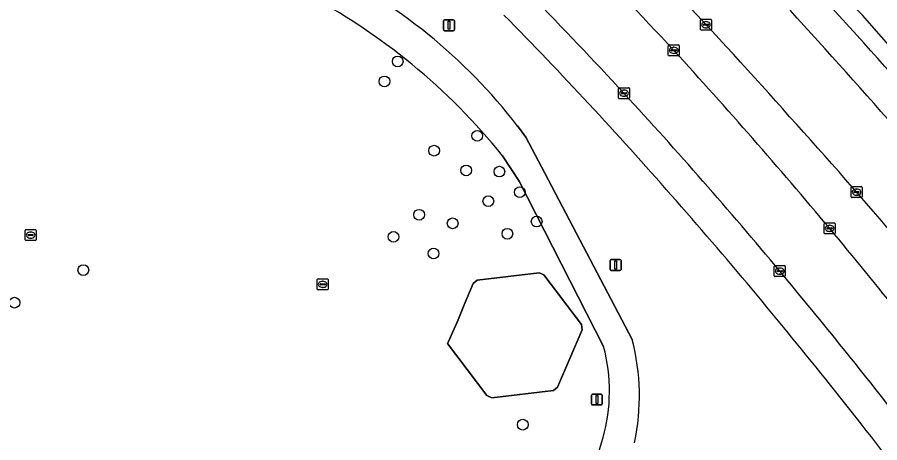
# Model space of a CAD drawing. Extents: x 161477 to 163040, y 383680 to 384871.
# Drawn here: x 162552 to 162630.7, y 384613 to 384651.8 of the extents above; entities that cross this region are included whole.
import ezdxf

# ---------------------------------------------------------------- set-up
doc = ezdxf.new("R2010")
doc.units = 0
for name, color, linetype in [('IMGEO_Berm_groen', 7, 'Continuous'), ('IMGEO_Boom', 7, 'Continuous'), ('IMGEO_Brandkraan', 7, 'Continuous'), ('IMGEO_Groenvoorziening', 7, 'Continuous'), ('IMGEO_Kolk', 7, 'Continuous'), ('IMGEO_Lichtmast', 7, 'Continuous'), ('IMGEO_Pand', 7, 'Continuous'), ('IMGEO_Rijbaan_lokaal_open', 7, 'Continuous'), ('IMGEO_Rijbaan_regionaal_gesloten', 7, 'Continuous'), ('IMGEO_Voetpad_halfverhard', 7, 'Continuous'), ('IMGEO_Voetpad_open', 7, 'Continuous')]:
    doc.layers.add(name, color=color, linetype=linetype)

msp = doc.modelspace()

# ---------------------------------------------------------------- linework, layer by layer
at = {"layer": 'IMGEO_Berm_groen'}
for centre, radius, start, end in [((162298.055, 384355.389), 433.347, 41.53163, 45.58109), ((162302.32, 384362.642), 421.54, 42.74539, 44.54871), ((162187.768, 384250.498), 595, 39.797718, 42.749295), ((162198.596, 384262.558), 575.91, 39.571188, 42.60365), ((162259.452, 384325.51), 478.227, 39.94241, 42.52642), ((162261.718, 384316.058), 486.656, 38.54849, 42.16152), ((162218.104, 384292.813), 530.922, 38.67424, 39.78293)]:
    msp.add_arc(centre, radius, start, end, dxfattribs=at)
at = {"layer": 'IMGEO_Boom'}
for centre in [(162586.72, 384647.75), (162585.51, 384645.93), (162593.97, 384640.97), (162590.04, 384639.62), (162592.96, 384637.82), (162595.99, 384637.71), (162597.85, 384635.84), (162594.98, 384635.02), (162588.67, 384633.78), (162599.39, 384633.16), (162591.73, 384633), (162586.34, 384631.77), (162596.72, 384632.05), (162589.99, 384630.25), (162558.06, 384628.74), (162551.78, 384625.77), (162598.119, 384614.656)]:
    msp.add_circle(centre, 0.489, dxfattribs=at)
at = {"layer": 'IMGEO_Brandkraan'}
for p, q in [((162579.379, 384627.014), (162579.379, 384627.866)), ((162579.454, 384627.94), (162580.306, 384627.94)), ((162579.638, 384627.434), (162579.638, 384627.446)), ((162580.076, 384627.397), (162579.678, 384627.397)), ((162579.681, 384627.483), (162580.079, 384627.483)), ((162579.867, 384627.72), (162579.892, 384627.72)), ((162580.122, 384627.446), (162580.122, 384627.434)), ((162580.38, 384627.866), (162580.38, 384627.014)), ((162580.306, 384626.94), (162579.454, 384626.94)), ((162579.89, 384627.16), (162579.865, 384627.16))]:
    msp.add_line(p, q, dxfattribs=at)
for points in [[(162579.379, 384627.014), (162579.379, 384627.866)], [(162579.454, 384627.94), (162580.306, 384627.94)], [(162580.38, 384627.866), (162580.38, 384627.014)], [(162580.306, 384626.94), (162579.454, 384626.94)]]:
    msp.add_lwpolyline(points, dxfattribs=at)
for centre, radius, start, end in [((162579.456, 384627.864), 0.0765, 91.55205, 178.44795), ((162579.456, 384627.864), 0.0765, 91.55205, 178.44795), ((162579.678, 384627.443), 0.0403, 85.87752, 175.75265), ((162579.675, 384627.433), 0.0366, 178.93798, 274.71019), ((162580.079, 384627.44), 0.043, 264.86636, 352.45326), ((162580.083, 384627.445), 0.0386, 1.73085, 96.63898), ((162580.304, 384627.864), 0.0765, 1.55205, 88.44795), ((162580.304, 384627.864), 0.0765, 1.55205, 88.44795), ((162579.456, 384627.016), 0.0765, 181.55205, 268.44795), ((162579.456, 384627.016), 0.0765, 181.55205, 268.44795), ((162580.304, 384627.016), 0.0765, 271.55205, 358.44795), ((162580.304, 384627.016), 0.0765, 271.55205, 358.44795)]:
    msp.add_arc(centre, radius, start, end, dxfattribs=at)
for centre, major_axis, ratio, start_param, end_param in [((162579.866, 384627.44), (-0.387, 0.002), 0.722429, 4.712389, 7.853982), ((162579.891, 384627.44), (-0.39, 0.002), 0.717154, 1.570796, 4.712389)]:
    msp.add_ellipse(centre, major_axis=major_axis, ratio=ratio, start_param=start_param, end_param=end_param, dxfattribs=at)
at = {"layer": 'IMGEO_Groenvoorziening'}
for points in [[(162597.64, 384641.866), (162598.392, 384640.861), (162599.84, 384638.14), (162608.09, 384622.413)], [(162605.489, 384621.792), (162597.789, 384636.835), (162596.282, 384639.161)]]:
    msp.add_lwpolyline(points, dxfattribs=at)
msp.add_lwpolyline([(162599.609, 384628.502), (162600.054, 384628.292), (162603.47, 384623.776), (162603.527, 384623.296), (162601.292, 384618.077), (162600.914, 384617.773), (162595.287, 384617.089), (162594.849, 384617.301), (162591.27, 384622.036), (162591.354, 384622.234), (162592.218, 384624.192), (162592.789, 384625.577), (162593.606, 384627.506), (162593.969, 384627.814)], close=True, dxfattribs=at)
for centre, radius, start, end in [((162558.443, 384611.762), 49.423, 37.52444, 64.6809), ((162551.358, 384602.772), 57.813, 39.0078, 62.34236), ((162308.805, 384369.354), 403.227, 41.31535, 44.49922), ((162259.449, 384325.566), 469.208, 38.59238, 41.35244), ((162590.25, 384617.712), 15.776, 313.96182, 14.98651), ((162588.681, 384617.277), 20.077, 347.72523, 14.8211), ((162315.058, 384368.929), 398.695, 35.25553, 38.70666)]:
    msp.add_arc(centre, radius, start, end, dxfattribs=at)
at = {"layer": 'IMGEO_Kolk'}
for p, q in [((162614.331, 384650.667), (162614.331, 384651.519)), ((162614.406, 384651.593), (162615.258, 384651.593)), ((162614.59, 384651.087), (162614.59, 384651.099)), ((162615.028, 384651.05), (162614.63, 384651.05)), ((162614.633, 384651.136), (162615.031, 384651.136)), ((162614.819, 384651.373), (162614.844, 384651.373)), ((162615.074, 384651.099), (162615.074, 384651.087)), ((162615.332, 384651.519), (162615.332, 384650.667)), ((162615.258, 384650.593), (162614.406, 384650.593)), ((162614.842, 384650.813), (162614.817, 384650.813)), ((162611.388, 384648.332), (162611.388, 384649.184)), ((162611.463, 384649.258), (162612.315, 384649.258)), ((162611.647, 384648.752), (162611.647, 384648.764)), ((162612.085, 384648.715), (162611.687, 384648.715)), ((162611.69, 384648.801), (162612.088, 384648.801)), ((162611.876, 384649.038), (162611.901, 384649.038)), ((162612.131, 384648.764), (162612.131, 384648.752)), ((162612.389, 384649.184), (162612.389, 384648.332)), ((162612.315, 384648.258), (162611.463, 384648.258)), ((162611.899, 384648.478), (162611.874, 384648.478)), ((162606.849, 384644.425), (162606.849, 384645.277)), ((162606.924, 384645.351), (162607.776, 384645.351)), ((162607.108, 384644.845), (162607.108, 384644.857)), ((162607.546, 384644.808), (162607.148, 384644.808)), ((162607.151, 384644.894), (162607.549, 384644.894)), ((162607.337, 384645.131), (162607.362, 384645.131)), ((162607.592, 384644.857), (162607.592, 384644.845)), ((162607.85, 384645.277), (162607.85, 384644.425)), ((162607.776, 384644.351), (162606.924, 384644.351)), ((162607.36, 384644.571), (162607.335, 384644.571)), ((162628.057, 384635.415), (162628.057, 384636.267)), ((162628.132, 384636.341), (162628.984, 384636.341)), ((162628.545, 384636.121), (162628.57, 384636.121)), ((162629.058, 384636.267), (162629.058, 384635.415)), ((162628.984, 384635.341), (162628.132, 384635.341)), ((162628.316, 384635.835), (162628.316, 384635.847)), ((162628.754, 384635.798), (162628.356, 384635.798)), ((162628.359, 384635.884), (162628.757, 384635.884)), ((162628.568, 384635.561), (162628.543, 384635.561)), ((162628.8, 384635.847), (162628.8, 384635.835)), ((162625.603, 384632.114), (162625.603, 384632.966)), ((162625.678, 384633.04), (162626.53, 384633.04)), ((162626.091, 384632.82), (162626.116, 384632.82)), ((162626.604, 384632.966), (162626.604, 384632.114)), ((162552.753, 384631.502), (162552.753, 384632.354)), ((162552.828, 384632.428), (162553.68, 384632.428)), ((162553.241, 384632.208), (162553.266, 384632.208)), ((162553.754, 384632.354), (162553.754, 384631.502)), ((162626.53, 384632.04), (162625.678, 384632.04)), ((162625.862, 384632.534), (162625.862, 384632.546)), ((162626.3, 384632.497), (162625.902, 384632.497)), ((162625.905, 384632.583), (162626.303, 384632.583)), ((162626.114, 384632.26), (162626.089, 384632.26)), ((162626.346, 384632.546), (162626.346, 384632.534)), ((162553.68, 384631.428), (162552.828, 384631.428)), ((162553.012, 384631.922), (162553.012, 384631.934)), ((162553.45, 384631.885), (162553.052, 384631.885)), ((162553.055, 384631.971), (162553.453, 384631.971)), ((162553.264, 384631.648), (162553.239, 384631.648)), ((162553.496, 384631.934), (162553.496, 384631.922)), ((162621.057, 384628.216), (162621.057, 384629.068)), ((162621.132, 384629.142), (162621.984, 384629.142)), ((162621.545, 384628.922), (162621.57, 384628.922)), ((162622.058, 384629.068), (162622.058, 384628.216)), ((162621.984, 384628.142), (162621.132, 384628.142)), ((162621.316, 384628.636), (162621.316, 384628.648)), ((162621.754, 384628.599), (162621.356, 384628.599)), ((162621.359, 384628.685), (162621.757, 384628.685)), ((162621.568, 384628.362), (162621.543, 384628.362)), ((162621.8, 384628.648), (162621.8, 384628.636))]:
    msp.add_line(p, q, dxfattribs=at)
for points in [[(162614.331, 384650.667), (162614.331, 384651.519)], [(162614.406, 384651.593), (162615.258, 384651.593)], [(162615.332, 384651.519), (162615.332, 384650.667)], [(162615.258, 384650.593), (162614.406, 384650.593)], [(162611.388, 384648.332), (162611.388, 384649.184)], [(162611.463, 384649.258), (162612.315, 384649.258)], [(162612.389, 384649.184), (162612.389, 384648.332)], [(162612.315, 384648.258), (162611.463, 384648.258)], [(162606.849, 384644.425), (162606.849, 384645.277)], [(162606.924, 384645.351), (162607.776, 384645.351)], [(162607.85, 384645.277), (162607.85, 384644.425)], [(162607.776, 384644.351), (162606.924, 384644.351)], [(162628.057, 384635.415), (162628.057, 384636.267)], [(162628.132, 384636.341), (162628.984, 384636.341)], [(162629.058, 384636.267), (162629.058, 384635.415)], [(162628.984, 384635.341), (162628.132, 384635.341)], [(162625.603, 384632.114), (162625.603, 384632.966)], [(162625.678, 384633.04), (162626.53, 384633.04)], [(162626.604, 384632.966), (162626.604, 384632.114)], [(162552.753, 384631.502), (162552.753, 384632.354)], [(162552.828, 384632.428), (162553.68, 384632.428)], [(162553.754, 384632.354), (162553.754, 384631.502)], [(162626.53, 384632.04), (162625.678, 384632.04)], [(162553.68, 384631.428), (162552.828, 384631.428)], [(162621.057, 384628.216), (162621.057, 384629.068)], [(162621.132, 384629.142), (162621.984, 384629.142)], [(162622.058, 384629.068), (162622.058, 384628.216)], [(162621.984, 384628.142), (162621.132, 384628.142)]]:
    msp.add_lwpolyline(points, dxfattribs=at)
for centre, radius, start, end in [((162614.408, 384651.517), 0.0765, 91.55205, 178.44795), ((162614.408, 384651.517), 0.0765, 91.55205, 178.44795), ((162614.63, 384651.096), 0.0403, 85.87752, 175.75265), ((162614.627, 384651.086), 0.0366, 178.93798, 274.71019), ((162615.031, 384651.093), 0.043, 264.86636, 352.45326), ((162615.035, 384651.098), 0.0386, 1.73085, 96.63898), ((162615.256, 384651.517), 0.0765, 1.55205, 88.44795), ((162615.256, 384651.517), 0.0765, 1.55205, 88.44795), ((162614.408, 384650.669), 0.0765, 181.55205, 268.44795), ((162614.408, 384650.669), 0.0765, 181.55205, 268.44795), ((162615.256, 384650.669), 0.0765, 271.55205, 358.44795), ((162615.256, 384650.669), 0.0765, 271.55205, 358.44795), ((162611.465, 384649.182), 0.0765, 91.55205, 178.44795), ((162611.465, 384649.182), 0.0765, 91.55205, 178.44795), ((162611.687, 384648.761), 0.0403, 85.87752, 175.75265), ((162611.684, 384648.751), 0.0366, 178.93798, 274.71019), ((162612.088, 384648.758), 0.043, 264.86636, 352.45326), ((162612.092, 384648.763), 0.0386, 1.73085, 96.63898), ((162612.313, 384649.182), 0.0765, 1.55205, 88.44795), ((162612.313, 384649.182), 0.0765, 1.55205, 88.44795), ((162611.465, 384648.334), 0.0765, 181.55205, 268.44795), ((162611.465, 384648.334), 0.0765, 181.55205, 268.44795), ((162612.313, 384648.334), 0.0765, 271.55205, 358.44795), ((162612.313, 384648.334), 0.0765, 271.55205, 358.44795), ((162606.926, 384645.275), 0.0765, 91.55205, 178.44795), ((162606.926, 384645.275), 0.0765, 91.55205, 178.44795), ((162607.148, 384644.854), 0.0403, 85.87752, 175.75265), ((162607.145, 384644.844), 0.0366, 178.93798, 274.71019), ((162607.549, 384644.851), 0.043, 264.86636, 352.45326), ((162607.553, 384644.856), 0.0386, 1.73085, 96.63898), ((162607.774, 384645.275), 0.0765, 1.55205, 88.44795), ((162607.774, 384645.275), 0.0765, 1.55205, 88.44795), ((162606.926, 384644.427), 0.0765, 181.55205, 268.44795), ((162606.926, 384644.427), 0.0765, 181.55205, 268.44795), ((162607.774, 384644.427), 0.0765, 271.55205, 358.44795), ((162607.774, 384644.427), 0.0765, 271.55205, 358.44795), ((162628.134, 384636.265), 0.0765, 91.55205, 178.44795), ((162628.134, 384636.265), 0.0765, 91.55205, 178.44795), ((162628.982, 384636.265), 0.0765, 1.55205, 88.44795), ((162628.982, 384636.265), 0.0765, 1.55205, 88.44795), ((162628.134, 384635.417), 0.0765, 181.55205, 268.44795), ((162628.134, 384635.417), 0.0765, 181.55205, 268.44795), ((162628.356, 384635.844), 0.0403, 85.87752, 175.75265), ((162628.353, 384635.834), 0.0366, 178.93798, 274.71019), ((162628.757, 384635.841), 0.043, 264.86636, 352.45326), ((162628.761, 384635.846), 0.0386, 1.73085, 96.63898), ((162628.982, 384635.417), 0.0765, 271.55205, 358.44795), ((162628.982, 384635.417), 0.0765, 271.55205, 358.44795), ((162625.68, 384632.964), 0.0765, 91.55205, 178.44795), ((162625.68, 384632.964), 0.0765, 91.55205, 178.44795), ((162626.528, 384632.964), 0.0765, 1.55205, 88.44795), ((162626.528, 384632.964), 0.0765, 1.55205, 88.44795), ((162552.83, 384632.352), 0.0765, 91.55205, 178.44795), ((162552.83, 384632.352), 0.0765, 91.55205, 178.44795), ((162553.678, 384632.352), 0.0765, 1.55205, 88.44795), ((162553.678, 384632.352), 0.0765, 1.55205, 88.44795), ((162625.68, 384632.116), 0.0765, 181.55205, 268.44795), ((162625.68, 384632.116), 0.0765, 181.55205, 268.44795), ((162625.902, 384632.543), 0.0403, 85.87752, 175.75265), ((162625.899, 384632.533), 0.0366, 178.93798, 274.71019), ((162626.303, 384632.54), 0.043, 264.86636, 352.45326), ((162626.307, 384632.545), 0.0386, 1.73085, 96.63898), ((162626.528, 384632.116), 0.0765, 271.55205, 358.44795), ((162626.528, 384632.116), 0.0765, 271.55205, 358.44795), ((162552.83, 384631.504), 0.0765, 181.55205, 268.44795), ((162552.83, 384631.504), 0.0765, 181.55205, 268.44795), ((162553.052, 384631.931), 0.0403, 85.87752, 175.75265), ((162553.049, 384631.921), 0.0366, 178.93798, 274.71019), ((162553.453, 384631.928), 0.043, 264.86636, 352.45326), ((162553.457, 384631.933), 0.0386, 1.73085, 96.63898), ((162553.678, 384631.504), 0.0765, 271.55205, 358.44795), ((162553.678, 384631.504), 0.0765, 271.55205, 358.44795), ((162621.134, 384629.066), 0.0765, 91.55205, 178.44795), ((162621.134, 384629.066), 0.0765, 91.55205, 178.44795), ((162621.982, 384629.066), 0.0765, 1.55205, 88.44795), ((162621.982, 384629.066), 0.0765, 1.55205, 88.44795), ((162621.134, 384628.218), 0.0765, 181.55205, 268.44795), ((162621.134, 384628.218), 0.0765, 181.55205, 268.44795), ((162621.356, 384628.645), 0.0403, 85.87752, 175.75265), ((162621.353, 384628.635), 0.0366, 178.93798, 274.71019), ((162621.757, 384628.642), 0.043, 264.86636, 352.45326), ((162621.761, 384628.647), 0.0386, 1.73085, 96.63898), ((162621.982, 384628.218), 0.0765, 271.55205, 358.44795), ((162621.982, 384628.218), 0.0765, 271.55205, 358.44795)]:
    msp.add_arc(centre, radius, start, end, dxfattribs=at)
for centre, major_axis, ratio, start_param, end_param in [((162614.818, 384651.093), (-0.387, 0.002), 0.722429, 4.712389, 7.853982), ((162614.843, 384651.093), (-0.39, 0.002), 0.717154, 1.570796, 4.712389), ((162611.875, 384648.758), (-0.387, 0.002), 0.722429, 4.712389, 7.853982), ((162611.9, 384648.758), (-0.39, 0.002), 0.717154, 1.570796, 4.712389), ((162607.336, 384644.851), (-0.387, 0.002), 0.722429, 4.712389, 7.853982), ((162607.361, 384644.851), (-0.39, 0.002), 0.717154, 1.570796, 4.712389), ((162628.544, 384635.841), (-0.387, 0.002), 0.722429, 4.712389, 7.853982), ((162628.569, 384635.841), (-0.39, 0.002), 0.717154, 1.570796, 4.712389), ((162626.09, 384632.54), (-0.387, 0.002), 0.722429, 4.712389, 7.853982), ((162626.115, 384632.54), (-0.39, 0.002), 0.717154, 1.570796, 4.712389), ((162553.24, 384631.928), (-0.387, 0.002), 0.722429, 4.712389, 7.853982), ((162553.265, 384631.928), (-0.39, 0.002), 0.717154, 1.570796, 4.712389), ((162621.544, 384628.642), (-0.387, 0.002), 0.722429, 4.712389, 7.853982), ((162621.569, 384628.642), (-0.39, 0.002), 0.717154, 1.570796, 4.712389)]:
    msp.add_ellipse(centre, major_axis=major_axis, ratio=ratio, start_param=start_param, end_param=end_param, dxfattribs=at)
at = {"layer": 'IMGEO_Lichtmast'}
for p, q in [((162590.895, 384650.65), (162590.895, 384651.45)), ((162590.895, 384651.45), (162590.895, 384650.65)), ((162590.995, 384651.55), (162591.785, 384651.55)), ((162591.785, 384651.55), (162590.995, 384651.55)), ((162591.885, 384651.45), (162591.885, 384650.65)), ((162591.885, 384650.65), (162591.885, 384651.45)), ((162591.785, 384650.55), (162590.995, 384650.55)), ((162590.995, 384650.55), (162591.785, 384650.55)), ((162606.195, 384629.7), (162606.985, 384629.7)), ((162606.985, 384629.7), (162606.195, 384629.7)), ((162606.095, 384628.8), (162606.095, 384629.6)), ((162606.095, 384629.6), (162606.095, 384628.8)), ((162607.085, 384629.6), (162607.085, 384628.8)), ((162607.085, 384628.8), (162607.085, 384629.6)), ((162606.985, 384628.7), (162606.195, 384628.7)), ((162606.195, 384628.7), (162606.985, 384628.7)), ((162604.381, 384616.548), (162604.381, 384617.348)), ((162604.381, 384617.348), (162604.381, 384616.548)), ((162604.481, 384617.448), (162605.271, 384617.448)), ((162605.271, 384617.448), (162604.481, 384617.448)), ((162605.371, 384617.348), (162605.371, 384616.548)), ((162605.371, 384616.548), (162605.371, 384617.348)), ((162605.271, 384616.448), (162604.481, 384616.448)), ((162604.481, 384616.448), (162605.271, 384616.448))]:
    msp.add_line(p, q, dxfattribs=at)
for points in [[(162591.315, 384651.425), (162591.465, 384651.425), (162591.465, 384650.675), (162591.315, 384650.675), (162591.315, 384651.425)], [(162606.515, 384629.575), (162606.665, 384629.575), (162606.665, 384628.825), (162606.515, 384628.825), (162606.515, 384629.575)], [(162604.801, 384617.323), (162604.951, 384617.323), (162604.951, 384616.573), (162604.801, 384616.573), (162604.801, 384617.323)]]:
    msp.add_lwpolyline(points, dxfattribs=at)
for centre, start, end in [((162590.995, 384651.45), 90, 180), ((162590.995, 384651.45), 90, 180), ((162591.785, 384651.45), 0, 90), ((162591.785, 384651.45), 360, 90), ((162590.995, 384650.65), 180, 270), ((162590.995, 384650.65), 180, 270), ((162591.785, 384650.65), 270, 0), ((162591.785, 384650.65), 270, 0), ((162606.195, 384629.6), 90, 180), ((162606.195, 384629.6), 90, 180), ((162606.985, 384629.6), 0, 90), ((162606.985, 384629.6), 360, 90), ((162606.195, 384628.8), 180, 270), ((162606.195, 384628.8), 180, 270), ((162606.985, 384628.8), 270, 0), ((162606.985, 384628.8), 270, 0), ((162604.481, 384617.348), 90, 180), ((162604.481, 384617.348), 90, 180), ((162605.271, 384617.348), 0, 90), ((162605.271, 384617.348), 360, 90), ((162604.481, 384616.548), 180, 270), ((162604.481, 384616.548), 180, 270), ((162605.271, 384616.548), 270, 0), ((162605.271, 384616.548), 270, 0)]:
    msp.add_arc(centre, 0.1, start, end, dxfattribs=at)
at = {"layer": 'IMGEO_Pand'}
msp.add_lwpolyline([(162603.527, 384623.296), (162603.47, 384623.776), (162600.054, 384628.292), (162599.609, 384628.502), (162593.969, 384627.814), (162593.606, 384627.506), (162592.789, 384625.577), (162592.218, 384624.192), (162591.354, 384622.234), (162591.27, 384622.036), (162594.849, 384617.301), (162595.287, 384617.089), (162600.914, 384617.773), (162601.292, 384618.077)], close=True, dxfattribs=at)
at = {"layer": 'IMGEO_Rijbaan_lokaal_open'}
for centre, radius, start, end in [((162302.32, 384362.642), 421.54, 42.74539, 44.54871), ((162304.531, 384364.698), 412.535, 42.77341, 44.47512), ((162259.452, 384325.51), 478.227, 39.94241, 42.52642), ((162284.271, 384347.325), 439.206, 39.83012, 42.64226), ((162218.104, 384292.813), 530.922, 38.67424, 39.78293), ((162210.937, 384285.804), 534.928, 37.89572, 39.85931)]:
    msp.add_arc(centre, radius, start, end, dxfattribs=at)
at = {"layer": 'IMGEO_Rijbaan_regionaal_gesloten'}
msp.add_lwpolyline([(162708.903, 384542.641), (162673.755, 384595.96), (162648.578, 384629.77), (162629.086, 384651.951), (162621.38, 384659.599), (162603.002, 384676.806), (162601.43, 384677.969), (162602.209, 384677.219)], dxfattribs=at)
for centre, radius, start, end in [((162298.055, 384355.389), 433.347, 41.53163, 45.58109), ((162187.768, 384250.498), 595, 39.797718, 42.749295), ((162198.596, 384262.558), 575.91, 39.571188, 42.60365), ((162261.718, 384316.058), 486.656, 38.54849, 42.16152)]:
    msp.add_arc(centre, radius, start, end, dxfattribs=at)
at = {"layer": 'IMGEO_Voetpad_halfverhard'}
for points in [[(162608.09, 384622.413), (162599.84, 384638.14), (162598.392, 384640.861), (162597.64, 384641.866)], [(162596.282, 384639.161), (162597.789, 384636.835), (162605.489, 384621.792)]]:
    msp.add_lwpolyline(points, dxfattribs=at)
for centre, radius, start, end in [((162558.443, 384611.762), 49.423, 37.52444, 64.6809), ((162551.358, 384602.772), 57.813, 39.0078, 62.34236), ((162590.25, 384617.712), 15.776, 313.96182, 14.98651), ((162588.681, 384617.277), 20.077, 347.72523, 14.8211)]:
    msp.add_arc(centre, radius, start, end, dxfattribs=at)
at = {"layer": 'IMGEO_Voetpad_open'}
for centre, radius, start, end in [((162304.531, 384364.698), 412.535, 42.77341, 44.47512), ((162308.805, 384369.354), 403.227, 41.31535, 44.49922), ((162284.271, 384347.325), 439.206, 39.83012, 42.64226), ((162259.449, 384325.566), 469.208, 38.59238, 41.35244), ((162210.937, 384285.804), 534.928, 37.89572, 39.85931), ((162315.058, 384368.929), 398.695, 35.25553, 38.70666)]:
    msp.add_arc(centre, radius, start, end, dxfattribs=at)

doc.saveas('drawing.dxf')
